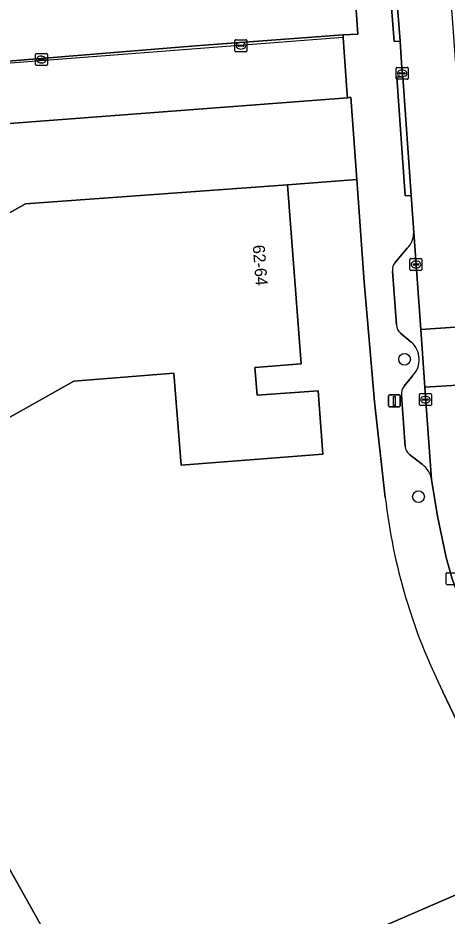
# Model space of a CAD drawing. Extents: x 161087 to 161926, y 382572 to 383873.
# Drawn here: x 161661.3 to 161697.2, y 383284.1 to 383359.1 of the extents above; entities that cross this region are included whole.
import ezdxf

# ---------------------------------------------------------------- set-up
doc = ezdxf.new("R2010")
doc.units = 0
for name, color, linetype in [('IMGEO_Boom', 7, 'Continuous'), ('IMGEO_Erf', 7, 'Continuous'), ('IMGEO_Hek', 7, 'Continuous'), ('IMGEO_Kolk', 7, 'Continuous'), ('IMGEO_Lichtmast', 7, 'Continuous'), ('IMGEO_Pand', 7, 'Continuous'), ('IMGEO_Pand_nummerreeks', 7, 'Continuous'), ('IMGEO_Parkeervlak_open', 7, 'Continuous'), ('IMGEO_Rijbaan_lokaal_open', 7, 'Continuous'), ('IMGEO_Voetgangersgebied_open', 7, 'Continuous'), ('IMGEO_Voetpad_open', 7, 'Continuous')]:
    doc.layers.add(name, color=color, linetype=linetype)

msp = doc.modelspace()

# ---------------------------------------------------------------- linework, layer by layer
at = {"layer": 'IMGEO_Boom'}
for centre in [(161693.638, 383330.601), (161694.808, 383319.126)]:
    msp.add_circle(centre, 0.489, dxfattribs=at)
at = {"layer": 'IMGEO_Erf'}
for points in [[(161692.029, 383319.054), (161691.139, 383327.041), (161690.271, 383337.067), (161689.648, 383345.604), (161683.844, 383345.18), (161685.005, 383330.223), (161681.134, 383329.909), (161681.33, 383327.59), (161686.434, 383327.964), (161686.813, 383322.681), (161674.96, 383321.748), (161674.355, 383329.435), (161666.003, 383328.765), (161640.986, 383314.71), (161650.887, 383297.086), (161654.421, 383299.071), (161664.476, 383281.173)], [(161699.485, 383297.282), (161696.851, 383302.821)], [(161669.162, 383273.421), (161701.415, 383287.367)]]:
    msp.add_lwpolyline(points, dxfattribs=at)
msp.add_arc((161740.407, 383324.592), 48.693, 186.53029, 206.55774, dxfattribs=at)
at = {"layer": 'IMGEO_Hek'}
for points in [[(161688.521, 383357.486), (161658.152, 383355.138), (161657.117, 383354.506), (161651.028, 383344.9)], [(161688.854, 383352.687), (161688.521, 383357.486)]]:
    msp.add_lwpolyline(points, dxfattribs=at)
at = {"layer": 'IMGEO_Kolk'}
for p, q in [((161679.46, 383356.368), (161679.46, 383357.22)), ((161679.535, 383357.294), (161680.387, 383357.294)), ((161679.719, 383356.788), (161679.719, 383356.8)), ((161680.157, 383356.751), (161679.759, 383356.751)), ((161679.762, 383356.837), (161680.16, 383356.837)), ((161679.948, 383357.074), (161679.973, 383357.074)), ((161680.203, 383356.8), (161680.203, 383356.788)), ((161680.461, 383357.22), (161680.461, 383356.368)), ((161662.789, 383355.209), (161662.789, 383356.061)), ((161662.864, 383356.135), (161663.716, 383356.135)), ((161663.79, 383356.061), (161663.79, 383355.209)), ((161680.387, 383356.294), (161679.535, 383356.294)), ((161679.971, 383356.514), (161679.946, 383356.514)), ((161663.048, 383355.629), (161663.048, 383355.641)), ((161663.486, 383355.592), (161663.088, 383355.592)), ((161663.091, 383355.678), (161663.489, 383355.678)), ((161663.3, 383355.355), (161663.275, 383355.355)), ((161663.277, 383355.915), (161663.302, 383355.915)), ((161663.532, 383355.641), (161663.532, 383355.629)), ((161663.716, 383355.135), (161662.864, 383355.135)), ((161692.942, 383354.058), (161692.942, 383354.91)), ((161693.017, 383354.984), (161693.869, 383354.984)), ((161693.244, 383354.527), (161693.642, 383354.527)), ((161693.43, 383354.764), (161693.455, 383354.764)), ((161693.943, 383354.91), (161693.943, 383354.058)), ((161693.869, 383353.984), (161693.017, 383353.984)), ((161693.201, 383354.478), (161693.201, 383354.49)), ((161693.639, 383354.441), (161693.241, 383354.441)), ((161693.453, 383354.204), (161693.428, 383354.204)), ((161693.685, 383354.49), (161693.685, 383354.478)), ((161694.092, 383338.09), (161694.092, 383338.942)), ((161694.167, 383339.016), (161695.019, 383339.016)), ((161694.58, 383338.796), (161694.605, 383338.796)), ((161695.093, 383338.942), (161695.093, 383338.09)), ((161695.019, 383338.016), (161694.167, 383338.016)), ((161694.351, 383338.51), (161694.351, 383338.522)), ((161694.789, 383338.473), (161694.391, 383338.473)), ((161694.394, 383338.559), (161694.792, 383338.559)), ((161694.603, 383338.236), (161694.578, 383338.236)), ((161694.835, 383338.522), (161694.835, 383338.51)), ((161694.883, 383326.806), (161694.883, 383327.658)), ((161694.958, 383327.732), (161695.81, 383327.732)), ((161695.371, 383327.512), (161695.396, 383327.512)), ((161695.884, 383327.658), (161695.884, 383326.806)), ((161695.142, 383327.226), (161695.142, 383327.238)), ((161695.58, 383327.189), (161695.182, 383327.189)), ((161695.185, 383327.275), (161695.583, 383327.275)), ((161695.394, 383326.952), (161695.369, 383326.952)), ((161695.626, 383327.238), (161695.626, 383327.226)), ((161695.81, 383326.732), (161694.958, 383326.732)), ((161697.118, 383311.848), (161697.118, 383312.7)), ((161697.193, 383312.774), (161698.045, 383312.774)), ((161698.045, 383311.774), (161697.193, 383311.774))]:
    msp.add_line(p, q, dxfattribs=at)
for points in [[(161679.46, 383356.368), (161679.46, 383357.22)], [(161679.535, 383357.294), (161680.387, 383357.294)], [(161680.461, 383357.22), (161680.461, 383356.368)], [(161662.789, 383355.209), (161662.789, 383356.061)], [(161662.864, 383356.135), (161663.716, 383356.135)], [(161663.79, 383356.061), (161663.79, 383355.209)], [(161680.387, 383356.294), (161679.535, 383356.294)], [(161663.716, 383355.135), (161662.864, 383355.135)], [(161692.942, 383354.058), (161692.942, 383354.91)], [(161693.017, 383354.984), (161693.869, 383354.984)], [(161693.943, 383354.91), (161693.943, 383354.058)], [(161693.869, 383353.984), (161693.017, 383353.984)], [(161694.092, 383338.09), (161694.092, 383338.942)], [(161694.167, 383339.016), (161695.019, 383339.016)], [(161695.093, 383338.942), (161695.093, 383338.09)], [(161695.019, 383338.016), (161694.167, 383338.016)], [(161694.883, 383326.806), (161694.883, 383327.658)], [(161694.958, 383327.732), (161695.81, 383327.732)], [(161695.884, 383327.658), (161695.884, 383326.806)], [(161695.81, 383326.732), (161694.958, 383326.732)], [(161697.118, 383311.848), (161697.118, 383312.7)], [(161697.193, 383312.774), (161698.045, 383312.774)], [(161698.045, 383311.774), (161697.193, 383311.774)]]:
    msp.add_lwpolyline(points, dxfattribs=at)
for centre, radius, start, end in [((161679.537, 383357.218), 0.0765, 91.55205, 178.44795), ((161679.537, 383357.218), 0.0765, 91.55205, 178.44795), ((161679.759, 383356.797), 0.0403, 85.87752, 175.75265), ((161679.756, 383356.787), 0.0366, 178.93798, 274.71019), ((161680.16, 383356.794), 0.043, 264.86636, 352.45326), ((161680.164, 383356.799), 0.0386, 1.73085, 96.63898), ((161680.385, 383357.218), 0.0765, 1.55205, 88.44795), ((161680.385, 383357.218), 0.0765, 1.55205, 88.44795), ((161662.866, 383356.059), 0.0765, 91.55205, 178.44795), ((161662.866, 383356.059), 0.0765, 91.55205, 178.44795), ((161663.714, 383356.059), 0.0765, 1.55205, 88.44795), ((161663.714, 383356.059), 0.0765, 1.55205, 88.44795), ((161679.537, 383356.37), 0.0765, 181.55205, 268.44795), ((161679.537, 383356.37), 0.0765, 181.55205, 268.44795), ((161680.385, 383356.37), 0.0765, 271.55205, 358.44795), ((161680.385, 383356.37), 0.0765, 271.55205, 358.44795), ((161663.088, 383355.638), 0.0403, 85.87752, 175.75265), ((161663.085, 383355.628), 0.0366, 178.93798, 274.71019), ((161663.489, 383355.635), 0.043, 264.86636, 352.45326), ((161663.493, 383355.64), 0.0386, 1.73085, 96.63898), ((161662.866, 383355.211), 0.0765, 181.55205, 268.44795), ((161662.866, 383355.211), 0.0765, 181.55205, 268.44795), ((161663.714, 383355.211), 0.0765, 271.55205, 358.44795), ((161663.714, 383355.211), 0.0765, 271.55205, 358.44795), ((161693.019, 383354.908), 0.0765, 91.55205, 178.44795), ((161693.019, 383354.908), 0.0765, 91.55205, 178.44795), ((161693.241, 383354.487), 0.0403, 85.87752, 175.75265), ((161693.646, 383354.489), 0.0386, 1.73085, 96.63898), ((161693.867, 383354.908), 0.0765, 1.55205, 88.44795), ((161693.867, 383354.908), 0.0765, 1.55205, 88.44795), ((161693.019, 383354.06), 0.0765, 181.55205, 268.44795), ((161693.019, 383354.06), 0.0765, 181.55205, 268.44795), ((161693.238, 383354.477), 0.0366, 178.93798, 274.71019), ((161693.642, 383354.484), 0.043, 264.86636, 352.45326), ((161693.867, 383354.06), 0.0765, 271.55205, 358.44795), ((161693.867, 383354.06), 0.0765, 271.55205, 358.44795), ((161694.169, 383338.94), 0.0765, 91.55205, 178.44795), ((161694.169, 383338.94), 0.0765, 91.55205, 178.44795), ((161695.017, 383338.94), 0.0765, 1.55205, 88.44795), ((161695.017, 383338.94), 0.0765, 1.55205, 88.44795), ((161694.169, 383338.092), 0.0765, 181.55205, 268.44795), ((161694.169, 383338.092), 0.0765, 181.55205, 268.44795), ((161694.391, 383338.519), 0.0403, 85.87752, 175.75265), ((161694.388, 383338.509), 0.0366, 178.93798, 274.71019), ((161694.792, 383338.516), 0.043, 264.86636, 352.45326), ((161694.796, 383338.521), 0.0386, 1.73085, 96.63898), ((161695.017, 383338.092), 0.0765, 271.55205, 358.44795), ((161695.017, 383338.092), 0.0765, 271.55205, 358.44795), ((161694.96, 383327.656), 0.0765, 91.55205, 178.44795), ((161694.96, 383327.656), 0.0765, 91.55205, 178.44795), ((161695.808, 383327.656), 0.0765, 1.55205, 88.44795), ((161695.808, 383327.656), 0.0765, 1.55205, 88.44795), ((161694.96, 383326.808), 0.0765, 181.55205, 268.44795), ((161694.96, 383326.808), 0.0765, 181.55205, 268.44795), ((161695.182, 383327.235), 0.0403, 85.87752, 175.75265), ((161695.179, 383327.225), 0.0366, 178.93798, 274.71019), ((161695.583, 383327.232), 0.043, 264.86636, 352.45326), ((161695.587, 383327.237), 0.0386, 1.73085, 96.63898), ((161695.808, 383326.808), 0.0765, 271.55205, 358.44795), ((161695.808, 383326.808), 0.0765, 271.55205, 358.44795), ((161697.195, 383312.698), 0.0765, 91.55205, 178.44795), ((161697.195, 383312.698), 0.0765, 91.55205, 178.44795), ((161697.195, 383311.85), 0.0765, 181.55205, 268.44795), ((161697.195, 383311.85), 0.0765, 181.55205, 268.44795)]:
    msp.add_arc(centre, radius, start, end, dxfattribs=at)
for centre, major_axis, ratio, start_param, end_param in [((161679.947, 383356.794), (-0.387, 0.002), 0.722429, 4.712389, 7.853982), ((161679.972, 383356.794), (-0.39, 0.002), 0.717154, 1.570796, 4.712389), ((161663.276, 383355.635), (-0.387, 0.002), 0.722429, 4.712389, 7.853982), ((161663.301, 383355.635), (-0.39, 0.002), 0.717154, 1.570796, 4.712389), ((161693.429, 383354.484), (-0.387, 0.002), 0.722429, 4.712389, 7.853982), ((161693.454, 383354.484), (-0.39, 0.002), 0.717154, 1.570796, 4.712389), ((161694.579, 383338.516), (-0.387, 0.002), 0.722429, 4.712389, 7.853982), ((161694.604, 383338.516), (-0.39, 0.002), 0.717154, 1.570796, 4.712389), ((161695.37, 383327.232), (-0.387, 0.002), 0.722429, 4.712389, 7.853982), ((161695.395, 383327.232), (-0.39, 0.002), 0.717154, 1.570796, 4.712389)]:
    msp.add_ellipse(centre, major_axis=major_axis, ratio=ratio, start_param=start_param, end_param=end_param, dxfattribs=at)
at = {"layer": 'IMGEO_Lichtmast'}
for p, q in [((161692.288, 383326.72), (161692.288, 383327.52)), ((161692.288, 383327.52), (161692.288, 383326.72)), ((161692.388, 383327.62), (161693.178, 383327.62)), ((161693.178, 383327.62), (161692.388, 383327.62)), ((161693.278, 383327.52), (161693.278, 383326.72)), ((161693.278, 383326.72), (161693.278, 383327.52)), ((161693.178, 383326.62), (161692.388, 383326.62)), ((161692.388, 383326.62), (161693.178, 383326.62))]:
    msp.add_line(p, q, dxfattribs=at)
msp.add_lwpolyline([(161692.708, 383327.495), (161692.858, 383327.495), (161692.858, 383326.745), (161692.708, 383326.745), (161692.708, 383327.495)], dxfattribs=at)
for centre, start, end in [((161692.388, 383327.52), 90, 180), ((161692.388, 383327.52), 90, 180), ((161693.178, 383327.52), 0, 90), ((161693.178, 383327.52), 360, 90), ((161692.388, 383326.72), 180, 270), ((161692.388, 383326.72), 180, 270), ((161693.178, 383326.72), 270, 0), ((161693.178, 383326.72), 270, 0)]:
    msp.add_arc(centre, 0.1, start, end, dxfattribs=at)
at = {"layer": 'IMGEO_Pand'}
for points in [[(161640.986, 383314.71), (161666.003, 383328.765), (161674.355, 383329.435), (161674.96, 383321.748), (161686.813, 383322.681), (161686.434, 383327.964), (161681.33, 383327.59), (161681.134, 383329.909), (161685.005, 383330.223), (161683.844, 383345.18), (161661.952, 383343.58), (161654.077, 383339.162)], [(161592.275, 383294.054), (161592.994, 383292.772), (161590.517, 383291.377), (161591.129, 383290.286), (161604.665, 383266.166), (161609.003, 383268.61), (161609.43, 383268.85), (161617.434, 383254.536), (161640.098, 383267.211), (161638.597, 383269.895), (161638.859, 383270.042), (161654.854, 383279.029), (161656.246, 383276.55), (161664.476, 383281.173), (161654.421, 383299.071), (161650.887, 383297.086), (161640.986, 383314.71)]]:
    msp.add_lwpolyline(points, dxfattribs=at)
at = {"layer": 'IMGEO_Parkeervlak_open'}
for points in [[(161688.521, 383357.486), (161688.507, 383357.688), (161676.179, 383356.771), (161658.438, 383355.342)], [(161656.889, 383354.506), (161652.059, 383346.93), (161652.241, 383346.813), (161654.227, 383345.547), (161656.804, 383349.228), (161658.499, 383348.25), (161659.898, 383350.247), (161688.871, 383352.438), (161688.854, 383352.687), (161688.521, 383357.486)], [(161695.906, 383320.555), (161695.345, 383328.26), (161694.993, 383333.093), (161694.403, 383341.199)], [(161693.871, 383339.881), (161692.866, 383338.698)], [(161692.647, 383337.953), (161692.964, 383333.488)], [(161693.29, 383332.772), (161694.188, 383332.042)], [(161694.317, 383329.223), (161693.62, 383328.35)], [(161693.387, 383327.593), (161693.695, 383323.322)], [(161694.059, 383322.65), (161695.153, 383321.809)]]:
    msp.add_lwpolyline(points, dxfattribs=at)
for centre, radius, start, end in [((161692.654, 383341.139), 1.75, 314.06081, 1.97706), ((161693.546, 383338.093), 0.91, 138.35316, 188.88442), ((161694.085, 383333.566), 1.124, 183.99072, 224.96952), ((161692.943, 383330.573), 1.926, 315.50736, 49.7328), ((161694.376, 383327.703), 0.995, 139.43055, 186.35336), ((161694.639, 383323.399), 0.947, 184.64233, 232.24352), ((161693.803, 383320.145), 2.142, 11.02162, 50.9462)]:
    msp.add_arc(centre, radius, start, end, dxfattribs=at)
at = {"layer": 'IMGEO_Rijbaan_lokaal_open'}
for points in [[(161698.818, 383343.028), (161695.88, 383383.185), (161695.87, 383383.317), (161695.444, 383388.385), (161695.243, 383391.264), (161695.171, 383392.289), (161694.987, 383394.899), (161694.053, 383407.951), (161689.589, 383407.644), (161691.681, 383378.632), (161692.697, 383364.42), (161692.789, 383363.253), (161692.819, 383362.878), (161693.282, 383357.181), (161693.444, 383354.484), (161693.501, 383354.195), (161694.192, 383344.284), (161694.403, 383341.199), (161694.993, 383333.093), (161699.523, 383333.398), (161699.017, 383340.305)], [(161658.438, 383355.342), (161676.179, 383356.771), (161688.507, 383357.688), (161689.738, 383357.765), (161689.399, 383362.666), (161664.252, 383360.621), (161659.256, 383360.2)], [(161700.221, 383323.851), (161699.877, 383328.554), (161695.345, 383328.26), (161695.906, 383320.555), (161696.407, 383317.493), (161697.121, 383314.049), (161697.617, 383312.274), (161699.232, 383307.899), (161700.434, 383305.254), (161703.798, 383298.161), (161708.413, 383299.07), (161707.859, 383300.221)]]:
    msp.add_lwpolyline(points, dxfattribs=at)
for points in [[(161689.146, 383352.486), (161688.871, 383352.438), (161659.898, 383350.247), (161658.499, 383348.25), (161656.804, 383349.228), (161654.227, 383345.547), (161652.241, 383346.813), (161652.059, 383346.93), (161650.878, 383345.078), (161649.98, 383344.604), (161650.286, 383344.031), (161650.364, 383343.886), (161651.17, 383344.324), (161653.798, 383339.657), (161654.077, 383339.162), (161661.952, 383343.58), (161683.844, 383345.18), (161689.648, 383345.604)], [(161695.345, 383328.26), (161699.877, 383328.554), (161699.523, 383333.398), (161694.993, 383333.093)]]:
    msp.add_lwpolyline(points, close=True, dxfattribs=at)
at = {"layer": 'IMGEO_Voetgangersgebied_open'}
msp.add_lwpolyline([(161701.415, 383287.367), (161669.162, 383273.421), (161658.976, 383268.91), (161657.81, 383268.389), (161657.229, 383269.478), (161647.094, 383263.721), (161641.408, 383261.33), (161643.415, 383257.649), (161625.724, 383250), (161620.744, 383247.847), (161619.707, 383249.567), (161614.226, 383247.354), (161613.468, 383248.69), (161610.183, 383247.717), (161607.487, 383246.967), (161609.909, 383242.711), (161611.249, 383243.024), (161613.453, 383243.539), (161622.68, 383245.696), (161628.788, 383247.124), (161650.647, 383252.251)], dxfattribs=at)
at = {"layer": 'IMGEO_Voetpad_open'}
for points in [[(161694.403, 383341.199), (161694.192, 383344.284), (161693.694, 383344.25), (161693.003, 383354.161), (161693.501, 383354.195), (161693.444, 383354.484), (161693.282, 383357.181), (161692.784, 383357.141), (161692.321, 383362.847), (161692.291, 383363.213), (161689.399, 383362.666), (161689.738, 383357.765), (161688.507, 383357.688), (161688.521, 383357.486), (161688.854, 383352.687), (161688.871, 383352.438), (161689.146, 383352.486), (161689.648, 383345.604), (161690.271, 383337.067), (161691.139, 383327.041), (161692.029, 383319.054)], [(161692.866, 383338.698), (161693.871, 383339.881)], [(161692.964, 383333.488), (161692.647, 383337.953)], [(161694.188, 383332.042), (161693.29, 383332.772)], [(161693.62, 383328.35), (161694.317, 383329.223)], [(161693.695, 383323.322), (161693.387, 383327.593)], [(161695.153, 383321.809), (161694.059, 383322.65)], [(161696.851, 383302.821), (161699.485, 383297.282), (161702.068, 383297.795), (161703.325, 383298.061), (161703.798, 383298.161), (161700.434, 383305.254), (161699.232, 383307.899), (161697.617, 383312.274), (161697.121, 383314.049), (161696.407, 383317.493), (161695.906, 383320.555)]]:
    msp.add_lwpolyline(points, dxfattribs=at)
for points in [[(161693.282, 383357.181), (161692.819, 383362.878), (161692.789, 383363.253), (161692.291, 383363.213), (161692.321, 383362.847), (161692.784, 383357.141)], [(161693.501, 383354.195), (161693.003, 383354.161), (161693.694, 383344.25), (161694.192, 383344.284)]]:
    msp.add_lwpolyline(points, close=True, dxfattribs=at)
for centre, radius, start, end in [((161692.654, 383341.139), 1.75, 314.06081, 1.97706), ((161693.546, 383338.093), 0.91, 138.35316, 188.88442), ((161694.085, 383333.566), 1.124, 183.99072, 224.96952), ((161692.943, 383330.573), 1.926, 315.50736, 49.7328), ((161694.376, 383327.703), 0.995, 139.43055, 186.35336), ((161694.639, 383323.399), 0.947, 184.64233, 232.24352), ((161693.803, 383320.145), 2.142, 11.02162, 50.9462), ((161740.407, 383324.592), 48.693, 186.53029, 206.55774)]:
    msp.add_arc(centre, radius, start, end, dxfattribs=at)

# ---------------------------------------------------------------- texts
at = {"layer": 'IMGEO_Pand_nummerreeks'}
msp.add_text('62-64', height=1, rotation=274.44021, dxfattribs=at).set_placement((161680.947, 383340.119))

doc.saveas('drawing.dxf')
